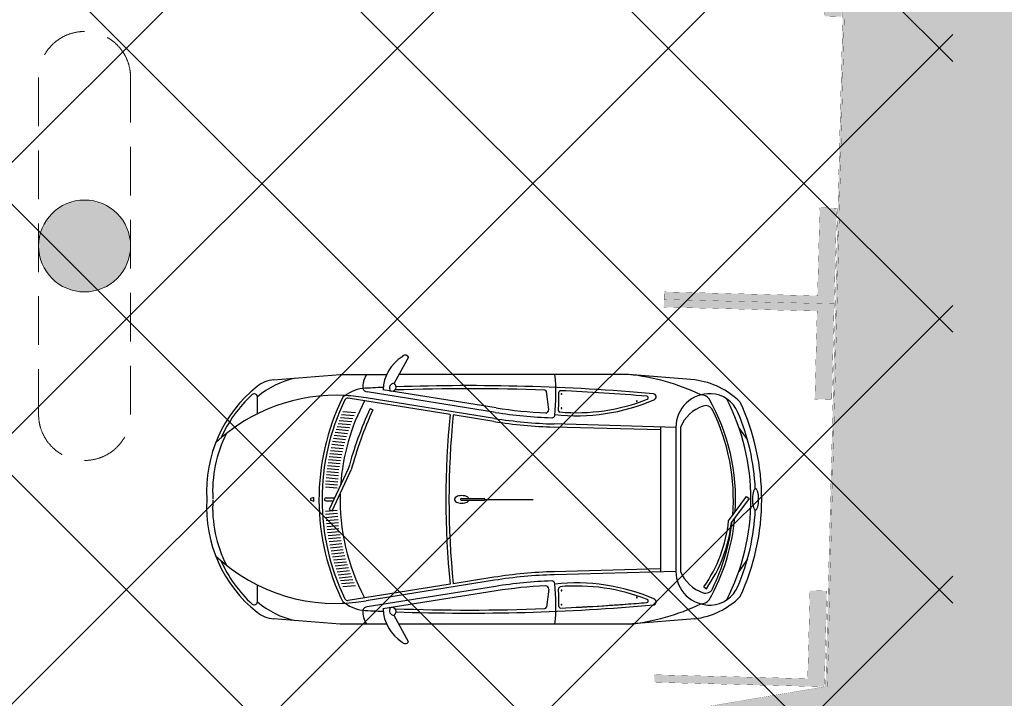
# Model space of a CAD drawing. Header units: millimetres. Extents: x 747415 to 1601423, y -236173 to 551995.
# Tile 519 of 549: x 1201387 to 1207810, y 200817 to 205247. Entities that reach past the tile are written whole.
import ezdxf

# ---------------------------------------------------------------- set-up
doc = ezdxf.new("R2010")
doc.units = ezdxf.units.MM
doc.header["$LTSCALE"] = 100
doc.header["$MEASUREMENT"] = 0
doc.linetypes.add('DASHED2', pattern=[9.525, 6.35, -3.175])
doc.linetypes.add('HIDDEN2', pattern=[4.7625, 3.175, -1.5875])
doc.layers.get('0').update_dxf_attribs({"linetype": 'CONTINUOUS', "lineweight": 0})
for name, color, linetype in [('T--A9041_VERHARDING_Parkeren', 9, 'CONTINUOUS'), ('T--L9041_VERHARDING_Wegen', 7, 'CONTINUOUS'), ('T--L9082_INRICHTING_SPECIFIEK_Auto', 8, 'CONTINUOUS')]:
    doc.layers.add(name, color=color, linetype=linetype)
for name, color, linetype, lineweight in [('T--A9041_VERHARDING_Wegen', 21, 'CONTINUOUS', 0), ('T--A9042_BEPLANTING', 90, 'CONTINUOUS', 0), ('T--L9067_BEHEERVOORZIENING_Belijning', 7, 'DASHED2', 0), ('T--L9071_TERREINMEUBILAIR_Bank', 250, 'CONTINUOUS', 0)]:
    doc.layers.add(name, color=color, linetype=linetype, lineweight=lineweight)
doc.layers.add('T--A9072_BELIJNING', color=7, linetype='CONTINUOUS', lineweight=0, true_color=0xffffff)

# ---------------------------------------------------------------- blocks, each defined once
blk = doc.blocks.new('auto64')
for points in [[(-2304.5, 929), (-2397.7, 757.5)], [(-3183.6, 779.6), (-2750, 815), (-2446.3, 815)], [(-436.4, 779.6), (-870, 815), (-2366.4, 815)], [(-1732.3, 597.4), (-2470.4, 715.1)], [(-3290, 558.5), (-3290, 668.7)], [(-2032.1, 554.1), (-2698.1, 660.3)], [(-1743.3, 528.3), (-2580, 661.7)], [(-1737, 567.8), (-2573.7, 701.2)], [(-1389.3, 586.7), (-1404.3, 704.7)], [(-2554.7, 593.2), (-2536.5, 585)], [(-2667, 525.7), (-2748.1, 532.8)], [(-2658.9, 545), (-2740.4, 552.2)], [(-2650.5, 564.4), (-2732.4, 571.6)], [(-1746.5, 508.6), (-2012.3, 550.9)], [(-2696, 447.9), (-2775.9, 455)], [(-2689.2, 467.4), (-2769.4, 474.5)], [(-2682.1, 486.9), (-2762.6, 494)], [(-2674.7, 506.3), (-2755.5, 513.4)], [(-660, 452.8), (-1354.9, 472.1)], [(-560, 470), (-1354.3, 492.1)], [(-660, 470), (-660, -470)], [(-560, 470.1), (-560, -470.1)], [(-530, 470), (-530, -470)], [(-93, 390), (-149.4, 470)], [(-2714.5, 389.3), (-2793.6, 396.3)], [(-2708.6, 408.9), (-2788, 415.9)], [(-2702.5, 428.4), (-2782.1, 435.5)], [(-2730.2, 330.5), (-2808.8, 337.4)], [(-2725.3, 350.1), (-2804, 357.1)], [(-2720, 369.7), (-2798.9, 376.7)], [(-2747.1, 251.7), (-2825.1, 258.6)], [(-2743.3, 271.4), (-2821.4, 278.3)], [(-2739.2, 291.1), (-2817.5, 298)], [(-2734.9, 310.8), (-2813.3, 317.8)], [(-2758.1, 192.4), (-2834.5, 199.2)], [(-2753.8, 212.1), (-2831.6, 219)], [(-2750.6, 231.9), (-2828.5, 238.8)], [(-2697.1, 199), (-2820.5, -67), (-2802.3, -75.4), (-2678.2, 192.1)], [(-2763.4, 132.6), (-2841.4, 139.5)], [(-2761.6, 152.6), (-2839.3, 159.4)], [(-2759.9, 172.5), (-2837, 179.3)], [(-2768.7, 72.9), (-2846.4, 79.7)], [(-2766.9, 92.8), (-2844.6, 99.7)], [(-2765.1, 112.7), (-2843.1, 119.6)], [(-2940.1, -4.6), (-2921, -12.7), (-2921, 0), (-2921, 12.7), (-2940.1, 4.6)], [(-2841.7, 10), (-2784.7, 10)], [(-1960.2, 5), (-1810.2, 5)], [(-1805.2, 0), (-1490.2, 0)], [(-216, -140.7), (-98.2, 17.6), (-82.2, 5.7), (-196.7, -148.3)], [(-2841.7, -10), (-2794, -10)], [(-1960.2, -5), (-1810.2, -5)], [(-2768.7, -72.9), (-2846.4, -79.7)], [(-2766.9, -92.8), (-2844.6, -99.7)], [(-2765.1, -112.7), (-2843.1, -119.6)], [(-2763.4, -132.6), (-2841.4, -139.5)], [(-2761.6, -152.6), (-2839.3, -159.4)], [(-2759.9, -172.5), (-2837, -179.3)], [(-2758.1, -192.4), (-2834.5, -199.2)], [(-2753.8, -212.1), (-2831.6, -219)], [(-2750.6, -231.9), (-2828.5, -238.8)], [(-2747.1, -251.7), (-2825.1, -258.6)], [(-2743.3, -271.4), (-2821.4, -278.3)], [(-2739.2, -291.1), (-2817.5, -298)], [(-2734.9, -310.8), (-2813.3, -317.8)], [(-2730.2, -330.5), (-2808.8, -337.4)], [(-2725.3, -350.1), (-2804, -357.1)], [(-2720, -369.7), (-2798.9, -376.7)], [(-2714.5, -389.3), (-2793.6, -396.3)], [(-2708.6, -408.9), (-2788, -415.9)], [(-2702.5, -428.4), (-2782.1, -435.5)], [(-2696, -447.9), (-2775.9, -455)], [(-93, -390), (-149.4, -470)], [(-2689.2, -467.4), (-2769.4, -474.5)], [(-2682.1, -486.9), (-2762.6, -494)], [(-2674.7, -506.3), (-2755.5, -513.4)], [(-1746.5, -508.6), (-2012.3, -550.9)], [(-660, -452.8), (-1354.9, -472.1)], [(-560, -470), (-1354.3, -492.1)], [(-3290, -668.7), (-3290, -558.5)], [(-2667, -525.7), (-2748.1, -532.8)], [(-2658.9, -545), (-2740.4, -552.2)], [(-2650.5, -564.4), (-2732.4, -571.6)], [(-2032.1, -554.1), (-2698.1, -660.3)], [(-1743.3, -528.3), (-2580, -661.7)], [(-1737, -567.8), (-2573.7, -701.2)], [(-377.6, -572), (-361.2, -583.4)], [(-1732.3, -597.4), (-2470.4, -715.1)], [(-1389.3, -586.7), (-1404.3, -704.7)], [(-2304.5, -929), (-2397.7, -757.5)], [(-2446.3, -815), (-2750, -815), (-3183.6, -779.6)], [(-436.4, -779.6), (-870, -815), (-2366.4, -815)]]:
    blk.add_lwpolyline(points)
for centre, radius, start, end in [((-2199.5, 702.7), 271.1, 122.50613, 177.38075), ((-2325.6, 917.5), 24, 28.44874, 144.81167), ((-3167.3, 580.3), 200, 94.66686, 128.51952), ((-2919.5, 231.4), 573.2, 102.48104, 130.27203), ((-2433.2, 726.8), 169.4, 148.63325, 180.95639), ((-2582.9, 684), 1240.6, 353.72792, 6.0623), ((-1012.2, -604.7), 1426.8, 64.45328, 84.28114), ((-500.4, 274.6), 509, 45.07236, 82.7817), ((-2747.5, 52.9), 874.1, 128.51952, 183.46659), ((-2566.5, 466), 260.5, 97.97583, 129.79024), ((-1914, -11588.8), 12332, 92.58016, 93.20092), ((-2568.5, 737.6), 36.8, 201.77564, 261.81929), ((-2396.9, 725.7), 31.7, 91.42199, 214.94226), ((-2412.7, 733.7), 28.1, 248.5131, 57.85114), ((-1911, -12957.7), 13680.1, 87.91744, 92.01787), ((-1911, -12957.7), 13700.1, 84.95581, 91.981), ((-1414.2, 703.4), 10, 7.27449, 87.91744), ((-1312.4, 699.3), 10, 87.49008, 180.69122), ((-1911, -12957.7), 13680.1, 85.12905, 87.49008), ((-2779, -463.8), 1142.9, 86.74781, 133.30104), ((-2747.5, 52.9), 854.1, 132.40608, 156.06656), ((-3310, 668.7), 20, 0, 132.40608), ((-1377.2, 0), 1510.8, 153.83635, 206.6643), ((-1377.2, 0), 1490.8, 154.18332, 205.81668), ((-1377.2, 0), 1372.8, 152.0676, 176.17966), ((-2715.3, 657.3), 20, 86.74781, 153.83635), ((-2701.2, 640.5), 20, 80.94227, 154.18332), ((-2779, -463.8), 1142.9, 79.9751, 86.74781), ((-1209, 1821.9), 1276.3, 263.69288, 293.35195), ((-2582.9, 684), 1260.6, 355.31586, 0.69122), ((-1209, 1821.9), 1256.3, 265.04935, 291.59588), ((-1306, 687.5), 2.5, 90, 270), ((-1306, 687.5), 2.5, 270, 90), ((-815.2, 640.9), 2.5, 90, 270), ((-815.2, 640.9), 2.5, 270, 90), ((-750.2, 663), 10, 291.59588, 85.12905), ((-708.2, 669.4), 20, 284.86123, 84.95581), ((-339.9, 470), 220.1, 87.55244, 180.00971), ((-398.9, 609.8), 72.8, 40.21993, 88.41069), ((-1501.5, 0), 1331.5, 356.45688, 29.55824), ((-339.1, 490.1), 200, 22.8604, 87.55244), ((-1501.5, 0), 1431.5, 332.6464, 27.3536), ((-87.3, -520.5), 2707.1, 155.70548, 164.58631), ((-87.3, -520.5), 2687.1, 155.70548, 164.62157), ((-1271, 3490.9), 2930, 260.94227, 267.28037), ((-1409.1, 584.2), 20, 267.28037, 7.27449), ((-1316.5, 580.2), 10, 175.31586, 265.04935), ((-1306, 595.5), 2.5, 90, 270), ((-1306, 595.5), 2.5, 270, 90), ((-306.1, 380.4), 241.2, 108.38397, 158.17889), ((-366.4, 561.8), 50, 26.33108, 108.38397), ((-1501.5, 0), 1316.5, 355.44177, 26.33108), ((-1501.5, 0), 1501.5, 334.98154, 25.01846), ((3446.7, 0), 5506.7, 174.22497, 185.77503), ((3446.7, 0), 5486.7, 174.23695, 185.76305), ((-1271, 3490.9), 3000, 260.94227, 268.40886), ((-1271, 3490.9), 2960, 260.94227, 268.0852), ((-1369.3, 552.5), 20, 268.0852, 348.13575), ((-1461.9, 3509.8), 2978.7, 271.76927, 271.81904), ((-1501.5, 0), 1461.5, 2.73761, 22.8604), ((-1271, 3490.9), 3020, 260.94227, 268.40886), ((-2747.5, 52.9), 834.1, 153.13386, 183.46659), ((2.9, 33.2), 59.3, 145.40305, 164.0546), ((-40, 62.8), 7.21, 90, 145.40305), ((-40, 62.8), 7.21, 34.59695, 90), ((-82.9, 33.2), 59.3, 15.9454, 34.59695), ((-2938.2, 0), 5, 112.78602, 247.21398), ((-2841.7, 0), 10, 90, 270), ((-1377.2, 0), 1372.8, 178.39197, 207.9324), ((-1992, 0), 13, 140.4731, 180), ((-1992, 0), 13, 180, 219.5269), ((-1975.1, -13.9), 34.9, 116.65669, 140.4731), ((-1963.8, -36.4), 60, 101.74645, 116.65669), ((-1956.4, -72.1), 96.5, 90, 101.74645), ((-1960.2, 0), 5, 90, 270), ((-1956.4, -72.1), 96.5, 78.25355, 90), ((-1949, -36.4), 60, 63.34331, 78.25355), ((-1937.7, -13.9), 34.9, 39.5269, 63.34331), ((-1920.8, 0), 13, 22.62438, 39.5269), ((-1810.2, 0), 5, 270, 90), ((184.7, 0), 244.7, 173.25063, 180), ((184.7, 0), 244.7, 180, 186.74937), ((72.7, 13.3), 131.9, 164.0546, 173.25063), ((-152.7, 13.3), 131.9, 6.74937, 15.9454), ((-264.7, 0), 244.7, 0, 6.74937), ((-264.7, 0), 244.7, 353.25063, 0), ((-2747.5, -52.9), 874.1, 176.53341, 231.48048), ((-2747.5, -52.9), 834.1, 176.53341, 206.86614), ((-1975.1, 13.9), 34.9, 219.5269, 243.34331), ((-1963.8, 36.4), 60, 243.34331, 258.25355), ((-1956.4, 72.1), 96.5, 258.25355, 270), ((-1956.4, 72.1), 96.5, 270, 281.74645), ((-1949, 36.4), 60, 281.74645, 296.65669), ((-1937.7, 13.9), 34.9, 296.65669, 320.4731), ((-1920.8, 0), 13, 320.4731, 337.37562), ((72.7, -13.3), 131.9, 186.74937, 195.9454), ((2.9, -33.2), 59.3, 195.9454, 214.59695), ((-82.9, -33.2), 59.3, 325.40305, 344.0546), ((-152.7, -13.3), 131.9, 344.0546, 353.25063), ((-1501.5, 0), 1331.5, 330.44176, 354.84618), ((-1501.5, 0), 1461.5, 337.1396, 357.26239), ((-40, -62.8), 7.21, 214.59695, 270), ((-40, -62.8), 7.21, 270, 325.40305), ((-1132.8, -43.1), 922, 324.99976, 353.92532), ((-1132.8, -43.1), 942, 324.99976, 353.59119), ((-1501.5, 0), 1316.5, 333.66892, 353.76386), ((-2779, 463.8), 1142.9, 226.69896, 280.0249), ((-2747.5, -52.9), 854.1, 203.93344, 227.59392), ((-1271, -3490.9), 3020, 91.59114, 99.05773), ((-1271, -3490.9), 3000, 91.59114, 99.05773), ((-339.9, -470), 220.1, 179.99029, 272.44756), ((-306.1, -380.4), 241.2, 201.82111, 251.61603), ((-1271, -3490.9), 2960, 91.91669, 99.05773), ((-1271, -3490.9), 2930, 92.71963, 99.05773), ((-1409.1, -584.2), 20, 352.72551, 92.71963), ((-1369.4, -552.6), 20, 6.18094, 91.91669), ((-1461.9, -3509.8), 2978.7, 88.18478, 88.23073), ((-2582.9, -684), 1240.6, 353.9377, 6.18094), ((-1209, -1821.9), 1276.3, 66.64805, 96.30712), ((-1316.1, -584.8), 10, 87.14733, 184.47803), ((-1209, -1821.9), 1256.3, 68.40412, 94.95065), ((-339.1, -490.1), 200, 272.44756, 337.1396), ((-2582.9, -684), 1260.6, 359.30878, 4.47803), ((-1306, -595.5), 2.5, 90, 270), ((-1306, -595.5), 2.5, 270, 90), ((-815.2, -640.9), 2.5, 90, 270), ((-815.2, -640.9), 2.5, 270, 90), ((-500.4, -274.6), 509, 277.2183, 314.92764), ((-366.4, -561.8), 50, 251.61603, 333.66892), ((-3310, -668.7), 20, 227.59392, 0), ((-2919.5, -231.4), 573.2, 229.72797, 257.51896), ((-2566.5, -466), 260.5, 230.20976, 262.02417), ((-2701.2, -640.5), 20, 205.81668, 279.05773), ((-2568.5, -737.6), 36.8, 98.18071, 158.22436), ((-2412.7, -733.7), 28.1, 302.14886, 111.4869), ((-1911, 12957.7), 13700.1, 268.019, 275.05153), ((-1414.2, -703.4), 10, 272.08256, 352.72551), ((-1312.4, -699.3), 10, 179.30878, 272.50992), ((-1911, 12957.7), 13680.1, 272.50992, 274.87095), ((-1911, 12957.7), 13680.1, 272.50992, 274.79654), ((-1306, -687.5), 2.5, 90, 270), ((-1306, -687.5), 2.5, 270, 90), ((-1012.2, 604.7), 1426.8, 275.71886, 295.54672), ((-750.2, -663), 10, 274.87095, 68.40412), ((-708.2, -669.4), 20, 275.04419, 75.13877), ((-398.9, -609.8), 72.8, 271.58931, 319.78007), ((-3167.3, -580.3), 200, 231.48048, 265.33314), ((-2433.2, -726.8), 169.4, 179.04361, 211.36675), ((-1914, 11588.8), 12332, 266.79908, 267.41984), ((-2199.5, -702.7), 271.1, 182.61925, 237.49387), ((-2396.9, -725.7), 31.7, 145.05774, 268.57801), ((-1911, 12957.7), 13680.1, 267.98213, 272.08256), ((-2325.6, -917.5), 24, 215.18833, 331.55126)]:
    blk.add_arc(centre, radius, start, end)
blk = doc.blocks.new('*U331')
at = {"layer": 'T--L9071_TERREINMEUBILAIR_Bank', "linetype": 'Continuous'}
h = blk.add_hatch(color=7, dxfattribs=at)
edge = h.paths.add_edge_path()
edge.add_arc((0, 0), 300, 0, 360)
at = {"layer": 'T--L9071_TERREINMEUBILAIR_Bank', "linetype": 'HIDDEN2'}
blk.add_lwpolyline([(300, 1100, 0.414214), (0, 1400, 0.414214), (-300, 1100), (-300, -1100, 0.414214), (0, -1400, 0.414214), (300, -1100)], format="xyb", close=True, dxfattribs=at)
at = {"layer": 'T--L9071_TERREINMEUBILAIR_Bank', "color": 7, "linetype": 'Continuous'}
blk.add_circle((0, 0), 300, dxfattribs=at)
blk = doc.blocks.new('9041_parkeerplaats_2500x5000_hoeklijn')
at = {"layer": 'T--A9072_BELIJNING', "linetype": 'Continuous'}
h = blk.add_hatch(color=256, dxfattribs=at)
h.paths.add_polyline_path([(-1200, -1390), (-1250, -1390), (-1250, -2500), (-625, -2500), (-625, -2390), (-1200, -2390)])
h.paths.add_polyline_path([(1250, -1390), (1200, -1390), (1200, -2390), (625, -2390), (625, -2500), (1250, -2500)])
at = {"layer": 'T--L9067_BEHEERVOORZIENING_Belijning', "const_width": 1}
for points in [[(-1200, -1390), (-1250, -1390), (-1250, -2500), (-625, -2500), (-625, -2390), (-1200, -2390)], [(1250, -1390), (1200, -1390), (1200, -2390), (625, -2390), (625, -2500), (1250, -2500)]]:
    blk.add_lwpolyline(points, close=True, dxfattribs=at)
blk = doc.blocks.new('*U299')
at = {"layer": 'T--L9067_BEHEERVOORZIENING_Belijning'}
blk.add_blockref('9041_parkeerplaats_2500x5000_hoeklijn', (0, 1945, -0.5), dxfattribs=at)
blk = doc.blocks.new('*U300')
at = {"layer": 'T--L9067_BEHEERVOORZIENING_Belijning', "color": 0, "linetype": 'ByBlock', "lineweight": -2, "transparency": 16777216}
for p in [(0, 0), (2500, 0)]:
    blk.add_blockref('*U299', p, dxfattribs=at)

msp = doc.modelspace()

# ---------------------------------------------------------------- hatches: boundary and pattern name
at = {"layer": 'T--A9041_VERHARDING_Parkeren', "linetype": 'Continuous'}
h = msp.add_hatch(dxfattribs=at)
h.set_pattern_fill('ANSI37', color=256, scale=10000, style=0)
h.paths.add_polyline_path([(1196976.756, 233647.586), (1207473.356, 233383.525), (1207473.356, 200429.823), (1196096.768, 198667.408)])
at = {"layer": 'T--A9041_VERHARDING_Wegen'}
h = msp.add_hatch(dxfattribs=at)
h.set_pattern_fill('AR-HBONE', color=256, scale=100, style=0)
h.paths.add_polyline_path([(1157219.877, 186989.02), (1166013.356, 188713.845), (1171076.5, 182434.5), (1191537.356, 182434.5), (1191537.356, 190613.845), (1191120.175, 198269.487), (1192222.6, 243789.818), (1212387.27, 243997.91), (1211269.113, 199451.254), (1213661.693, 196083.121), (1212680.034, 153087.458), (1212973.022, 136685.342), (1196565.863, 137581.2), (1190892.469, 143209.936), (1190892.469, 149163.108), (1190746.023, 149516.661), (1190392.469, 149663.108), (1185587.356, 149671.978), (1185587.356, 154063.108), (1189387.356, 154063.108), (1189740.909, 154209.554), (1189887.356, 154563.108), (1189887.356, 162563.108), (1189740.909, 162916.661), (1189387.356, 163063.108), (1185387.356, 163063.108), (1185387.356, 165563.108), (1189387.356, 165563.108), (1189740.909, 165709.554), (1189887.356, 166063.108), (1189887.356, 175563.108), (1189740.909, 175916.661), (1189387.356, 176063.108), (1166029.628, 176063.108)])
h.paths.add_polyline_path([(1196096.768, 199110.827), (1206644.871, 200894.085), (1207611.99, 238894.35), (1197115.39, 239158.411)], flags=16)
h.paths.add_polyline_path([(1196893.953, 191994.411), (1204362.7, 190673.157), (1205797.433, 189223.819), (1206187.356, 187222.07), (1205806.518, 166130.186), (1202755.076, 152437.2), (1196650.761, 153995.189)], flags=16)
h.paths.add_polyline_path([(1195756.125, 149888.887), (1196243.5, 147133), (1197847.5, 144918.5), (1200253.698, 143574.766), (1207742.785, 143170.331), (1207742.785, 146829.562)], flags=16)
at = {"layer": 'T--A9042_BEPLANTING'}
h = msp.add_hatch(dxfattribs=at)
h.set_pattern_fill('GRASS', color=256, scale=1500, style=0)
edge = h.paths.add_edge_path()
edge.add_line((1194589.183, 247525.193), (1194593.64, 247264.881))
edge.add_line((1194593.64, 247264.881), (1189597.042, 247120.843))
edge.add_line((1189597.042, 247120.843), (1179615.176, 246734.424))
edge.add_line((1179615.176, 246734.424), (1169673.169, 246260.926))
edge.add_line((1169673.169, 246260.926), (1159743.156, 245284.429))
edge.add_line((1159743.156, 245284.429), (1149794.302, 244232.037))
edge.add_line((1149794.302, 244232.037), (1139904.319, 243419.621))
edge.add_line((1139904.319, 243419.621), (1138613.747, 243325.021))
edge.add_line((1138613.747, 243325.021), (1135690.007, 243117.197))
edge.add_line((1135690.007, 243117.197), (1132771.926, 242932.503))
edge.add_line((1132771.926, 242932.503), (1129859.398, 242758.599))
edge.add_line((1129859.398, 242758.599), (1126616.556, 242566.575))
edge.add_line((1126616.556, 242566.575), (1123385.964, 242364.695))
edge.add_line((1123385.964, 242364.695), (1120184.728, 242139.833))
edge.add_line((1120184.728, 242139.833), (1117014.113, 241880.011))
edge.add_line((1117014.113, 241880.011), (1113876.289, 241570.228))
edge.add_line((1113876.289, 241570.228), (1110773.76, 241198.319))
edge.add_line((1110773.76, 241198.319), (1107692.214, 240764.72))
edge.add_line((1107692.214, 240764.72), (1104624.361, 240306.925))
edge.add_line((1104624.361, 240306.925), (1101572.465, 239835.828))
edge.add_line((1101572.465, 239835.828), (1100403.086, 239650.924))
edge.add_line((1100403.086, 239650.924), (1097780.987, 239217.99))
edge.add_line((1097780.987, 239217.99), (1095157.329, 238732.83))
edge.add_line((1095157.329, 238732.83), (1092526.922, 238274.052))
edge.add_line((1092526.922, 238274.052), (1089457.602, 237766.051))
edge.add_line((1089457.602, 237766.051), (1086388.73, 237224.846))
edge.add_line((1086388.73, 237224.846), (1083401.545, 236651.668))
edge.add_line((1083401.545, 236651.668), (1080469.385, 236024.459))
edge.add_line((1080469.385, 236024.459), (1077519.444, 235269.823))
edge.add_line((1077519.444, 235269.823), (1074567.867, 234454.498))
edge.add_line((1074567.867, 234454.498), (1071611.505, 233602.32))
edge.add_line((1071611.505, 233602.32), (1068661.406, 232725.291))
edge.add_line((1068661.406, 232725.291), (1065719.424, 231822.381))
edge.add_line((1065719.424, 231822.381), (1062684.54, 230856.109))
edge.add_line((1062684.54, 230856.109), (1059866.196, 229920.836))
edge.add_line((1059866.196, 229920.836), (1056845.381, 228880.035))
edge.add_line((1056845.381, 228880.035), (1054034.15, 227860.451))
edge.add_line((1054034.15, 227860.451), (1051908.682, 227043.859))
edge.add_line((1051908.682, 227043.859), (1051192.354, 226766.278))
edge.add_line((1051192.354, 226766.278), (1050671.69, 226564.519))
edge.add_line((1050671.69, 226564.519), (1049927.631, 226262.62))
edge.add_line((1049927.631, 226262.62), (1049070.32, 225903.54))
edge.add_line((1049070.32, 225903.54), (1048360.834, 225606.376))
edge.add_line((1048360.834, 225606.376), (1045574.185, 224396.868))
edge.add_line((1045574.185, 224396.868), (1042746.023, 223102.062))
edge.add_line((1042746.023, 223102.062), (1039916.204, 221736.561))
edge.add_line((1039916.204, 221736.561), (1037264.038, 220364.549))
edge.add_line((1037264.038, 220364.549), (1036639.036, 220037.907))
edge.add_line((1036639.036, 220037.907), (1035761.731, 219567.084))
edge.add_line((1035761.731, 219567.084), (1034455.173, 218860.02))
edge.add_line((1034455.173, 218860.02), (1031834.519, 217415.207))
edge.add_line((1031834.519, 217415.207), (1029063.532, 215837.52))
edge.add_line((1029063.532, 215837.52), (1026493.513, 214322.916))
edge.add_line((1026493.513, 214322.916), (1023661.374, 212596.81))
edge.add_line((1023661.374, 212596.81), (1021148.701, 211011.913))
edge.add_line((1021148.701, 211011.913), (1018664.489, 209394.723))
edge.add_line((1018664.489, 209394.723), (1016111.63, 207674.051))
edge.add_line((1016111.63, 207674.051), (1013541.964, 205866.676))
edge.add_line((1013541.964, 205866.676), (1011054.819, 204060.939))
edge.add_line((1011054.819, 204060.939), (1008551.61, 202180.933))
edge.add_line((1008551.61, 202180.933), (1006071.977, 200261.271))
edge.add_line((1006071.977, 200261.271), (1003623.026, 198305.877))
edge.add_line((1003623.026, 198305.877), (1001255.469, 196356.541))
edge.add_line((1001255.469, 196356.541), (998895.97, 194358.237))
edge.add_line((998895.97, 194358.237), (996592.894, 192340.973))
edge.add_line((996592.894, 192340.973), (994271.188, 190253.094))
edge.add_line((994271.188, 190253.094), (992089.799, 188232.713))
edge.add_line((992089.799, 188232.713), (989855.126, 186096.735))
edge.add_line((989855.126, 186096.735), (987565.682, 183840.779))
edge.add_line((987565.682, 183840.779), (985556.73, 181812.43))
edge.add_line((985556.73, 181812.43), (983340.235, 179499.914))
edge.add_line((983340.235, 179499.914), (981234.422, 177237.565))
edge.add_line((981234.422, 177237.565), (979162.94, 174943.215))
edge.add_line((979162.94, 174943.215), (977214.691, 172724.59))
edge.add_line((977214.691, 172724.59), (975036.892, 170165.071))
edge.add_line((975036.892, 170165.071), (973160.412, 167901.106))
edge.add_line((973160.412, 167901.106), (971300.145, 165540.186))
edge.add_line((971300.145, 165540.186), (970653.489, 164750.347))
edge.add_line((970653.489, 164750.347), (969323.906, 163031.694))
edge.add_line((969323.906, 163031.694), (967532.389, 160664.585))
edge.add_line((967532.389, 160664.585), (965620.33, 158124.446))
edge.add_line((965620.33, 158124.446), (963729.485, 155559.861))
edge.add_line((963729.485, 155559.861), (962160.024, 153368.205))
edge.add_line((962160.024, 153368.205), (960583.853, 151476.839))
edge.add_line((960583.853, 151476.839), (957868.106, 147829.141))
edge.add_line((957868.106, 147829.141), (955546.579, 144354.957))
edge.add_line((955546.579, 144354.957), (952781.766, 139999.101))
edge.add_line((952781.766, 139999.101), (950228.309, 135925.671))
edge.add_line((950228.309, 135925.671), (947689.507, 131669.07))
edge.add_line((947689.507, 131669.07), (945836.511, 128467.426))
edge.add_line((945836.511, 128467.426), (939785.242, 117718.876))
edge.add_line((939785.242, 117718.876), (930712.869, 102774.401))
edge.add_line((930712.869, 102774.401), (922173.53, 90199.799))
edge.add_arc((831492.457, 157259.067), 112782.989, 306.60619454, 323.5168236, ccw=False)
edge.add_line((898746.269, 66722.183), (906881.323, 58450.839))
edge.add_arc((1039056.702, -43733.649), 167068.849, 138.06483794, 142.29247104, ccw=False)
edge.add_line((914773.924, 67916.66), (924725.806, 83316.857))
edge.add_line((924725.806, 83316.857), (935036.865, 100427.915))
edge.add_line((935036.865, 100427.915), (938271.243, 105214.41))
edge.add_line((938271.243, 105214.41), (944567.151, 115601.153))
edge.add_line((944567.151, 115601.153), (949536.685, 124088.131))
edge.add_line((949536.685, 124088.131), (954824.472, 132626.587))
edge.add_line((954824.472, 132626.587), (959827.89, 140132.671))
edge.add_line((959827.89, 140132.671), (963059.812, 145135.12))
edge.add_line((963059.812, 145135.12), (965500.197, 148828.356))
edge.add_line((965500.197, 148828.356), (966613.361, 150562.786))
edge.add_line((966613.361, 150562.786), (968025.373, 152669.584))
edge.add_line((968025.373, 152669.584), (969925.147, 155201.552))
edge.add_line((969925.147, 155201.552), (971712.101, 157704.465))
edge.add_line((971712.101, 157704.465), (973307.285, 159791.446))
edge.add_line((973307.285, 159791.446), (974380.773, 161326.936))
edge.add_line((974380.773, 161326.936), (975513.5, 162711.848))
edge.add_line((975513.5, 162711.848), (977022.752, 164676.523))
edge.add_line((977022.752, 164676.523), (979125.989, 167160.936))
edge.add_line((979125.989, 167160.936), (980701.644, 168861.659))
edge.add_line((980701.644, 168861.659), (983077.997, 171627.505))
edge.add_line((983077.997, 171627.505), (985074.319, 173856.029))
edge.add_line((985074.319, 173856.029), (986909.132, 175828.505))
edge.add_line((986909.132, 175828.505), (989063.699, 178159.256))
edge.add_line((989063.699, 178159.256), (991154.428, 180245.145))
edge.add_line((991154.428, 180245.145), (993121.205, 182057.606))
edge.add_line((993121.205, 182057.606), (995324.494, 184142.051))
edge.add_line((995324.494, 184142.051), (997280.219, 186006.612))
edge.add_line((997280.219, 186006.612), (999623.744, 188200.448))
edge.add_line((999623.744, 188200.448), (1002349.065, 190608.065))
edge.add_line((1002349.065, 190608.065), (1004754.956, 192653.066))
edge.add_line((1004754.956, 192653.066), (1007294.928, 194741.918))
edge.add_line((1007294.928, 194741.918), (1008978.786, 196161.928))
edge.add_line((1008978.786, 196161.928), (1011076.047, 197755.95))
edge.add_line((1011076.047, 197755.95), (1013065.241, 199247.814))
edge.add_line((1013065.241, 199247.814), (1015821.037, 201346.882))
edge.add_line((1015821.037, 201346.882), (1017686.716, 202722.52))
edge.add_line((1017686.716, 202722.52), (1020957.031, 204817.97))
edge.add_line((1020957.031, 204817.97), (1023228.197, 206313.401))
edge.add_line((1023228.197, 206313.401), (1026470.58, 208376.744))
edge.add_line((1026470.58, 208376.744), (1028603.548, 209658.432))
edge.add_line((1028603.548, 209658.432), (1030968.801, 211111.637))
edge.add_line((1030968.801, 211111.637), (1032974.557, 212278.47))
edge.add_line((1032974.557, 212278.47), (1034989.373, 213415.47))
edge.add_line((1034989.373, 213415.47), (1036654.679, 214452.728))
edge.add_line((1036654.679, 214452.728), (1038246.03, 215241.653))
edge.add_line((1038246.03, 215241.653), (1039948.347, 216202.761))
edge.add_line((1039948.347, 216202.761), (1041825.775, 217172.039))
edge.add_line((1041825.775, 217172.039), (1043014.131, 217759.859))
edge.add_line((1043014.131, 217759.859), (1045164.207, 218821.145))
edge.add_line((1045164.207, 218821.145), (1047341.541, 219812.404))
edge.add_line((1047341.541, 219812.404), (1050071.07, 221013.985))
edge.add_line((1050071.07, 221013.985), (1051244.22, 221490.97))
edge.add_line((1051244.22, 221490.97), (1052347.556, 221956.97))
edge.add_line((1052347.556, 221956.97), (1053649.506, 222430.47))
edge.add_line((1053649.506, 222430.47), (1054533.126, 222784.97))
edge.add_line((1054533.126, 222784.97), (1056086.056, 223306.47))
edge.add_line((1056086.056, 223306.47), (1057869.317, 223968.97))
edge.add_line((1057869.317, 223968.97), (1060574.556, 224929.97))
edge.add_line((1060574.556, 224929.97), (1063483.693, 225922.97))
edge.add_line((1063483.693, 225922.97), (1065608.903, 226631.593))
edge.add_line((1065608.903, 226631.593), (1069173.064, 227676.47))
edge.add_line((1069173.064, 227676.47), (1072281.977, 228625.637))
edge.add_line((1072281.977, 228625.637), (1075375.394, 229611.47))
edge.add_line((1075375.394, 229611.47), (1077123.927, 230119.62))
edge.add_line((1077123.927, 230119.62), (1080375.394, 230986.97))
edge.add_line((1080375.394, 230986.97), (1082892.594, 231747.063))
edge.add_line((1082892.594, 231747.063), (1087287.423, 232727.295))
edge.add_line((1087287.423, 232727.295), (1089726.851, 233304.236))
edge.add_line((1089726.851, 233304.236), (1092683.446, 233905.227))
edge.add_line((1092683.446, 233905.227), (1095564.394, 234529.046))
edge.add_line((1095564.394, 234529.046), (1098820.303, 235134.124))
edge.add_line((1098820.303, 235134.124), (1101429.17, 235680.801))
edge.add_line((1101429.17, 235680.801), (1102775.394, 235932.97))
edge.add_line((1102775.394, 235932.97), (1105482.445, 236248.973))
edge.add_line((1105482.445, 236248.973), (1107758.807, 236612.397))
edge.add_line((1107758.807, 236612.397), (1110496.735, 236978.709))
edge.add_line((1110496.735, 236978.709), (1115376.091, 237663.748))
edge.add_line((1115376.091, 237663.748), (1120160.891, 238162.648))
edge.add_line((1120160.891, 238162.648), (1122883.614, 238303.454))
edge.add_line((1122883.614, 238303.454), (1125390.669, 238461.915))
edge.add_line((1125390.669, 238461.915), (1128123.405, 238391.97))
edge.add_line((1128123.405, 238391.97), (1132768.171, 238736.47))
edge.add_line((1132768.171, 238736.47), (1135790.587, 239107.966))
edge.add_line((1135790.587, 239107.966), (1138342.94, 239481.456))
edge.add_line((1138342.94, 239481.456), (1142060.43, 239524.47))
edge.add_line((1142060.43, 239524.47), (1147419.918, 239838.053))
edge.add_line((1147419.918, 239838.053), (1152508.673, 240937.759))
edge.add_line((1152508.673, 240937.759), (1161790.445, 241405.25))
edge.add_line((1161790.445, 241405.25), (1166293.104, 242414.317))
edge.add_line((1166293.104, 242414.317), (1170003.913, 243136.47))
edge.add_line((1170003.913, 243136.47), (1182817.631, 243902.97))
edge.add_line((1182817.631, 243902.97), (1191677.387, 244103.47))
edge.add_line((1191677.387, 244103.47), (1200992.076, 244164.47))
edge.add_line((1200992.076, 244164.47), (1212315.556, 244345.47))
edge.add_line((1212315.556, 244345.47), (1212435.36, 247419.97))
edge.add_line((1212435.36, 247419.97), (1205479.36, 247503.517))
edge.add_line((1205479.36, 247503.517), (1202606.248, 247460.622))
edge.add_line((1202606.248, 247460.622), (1194593.64, 247264.881))

# ---------------------------------------------------------------- linework, layer by layer
at = {"layer": 'T--A9041_VERHARDING_Parkeren', "linetype": 'Continuous', "const_width": 1}
msp.add_lwpolyline([(1196976.756, 233647.586), (1207473.356, 233383.525), (1207473.356, 200429.823), (1196096.768, 198667.408)], close=True, dxfattribs=at)
at = {"layer": 'T--A9041_VERHARDING_Wegen', "const_width": 1}
msp.add_lwpolyline([(1196096.768, 199110.827), (1206644.871, 200894.085), (1207611.99, 238894.35), (1197115.39, 239158.411)], close=True, dxfattribs=at)
at = {"layer": 'T--L9041_VERHARDING_Wegen', "const_width": 1}
msp.add_lwpolyline([(1207582.15, 237708.16), (1206656.019, 200893.804)], dxfattribs=at)

# ---------------------------------------------------------------- block references
at = {"layer": 'T--L9067_BEHEERVOORZIENING_Belijning', "rotation": 88.52873166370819}
msp.add_blockref('*U300', (1206113.226, 202156.414, 0.5), dxfattribs=at)
at = {"layer": 'T--L9071_TERREINMEUBILAIR_Bank'}
msp.add_blockref('*U331', (1201810.382, 203769.807), dxfattribs=at)
at = {"layer": 'T--L9082_INRICHTING_SPECIFIEK_Auto'}
msp.add_blockref('auto64', (1206227.262, 202115.722), dxfattribs=at)

doc.saveas('drawing.dxf')
